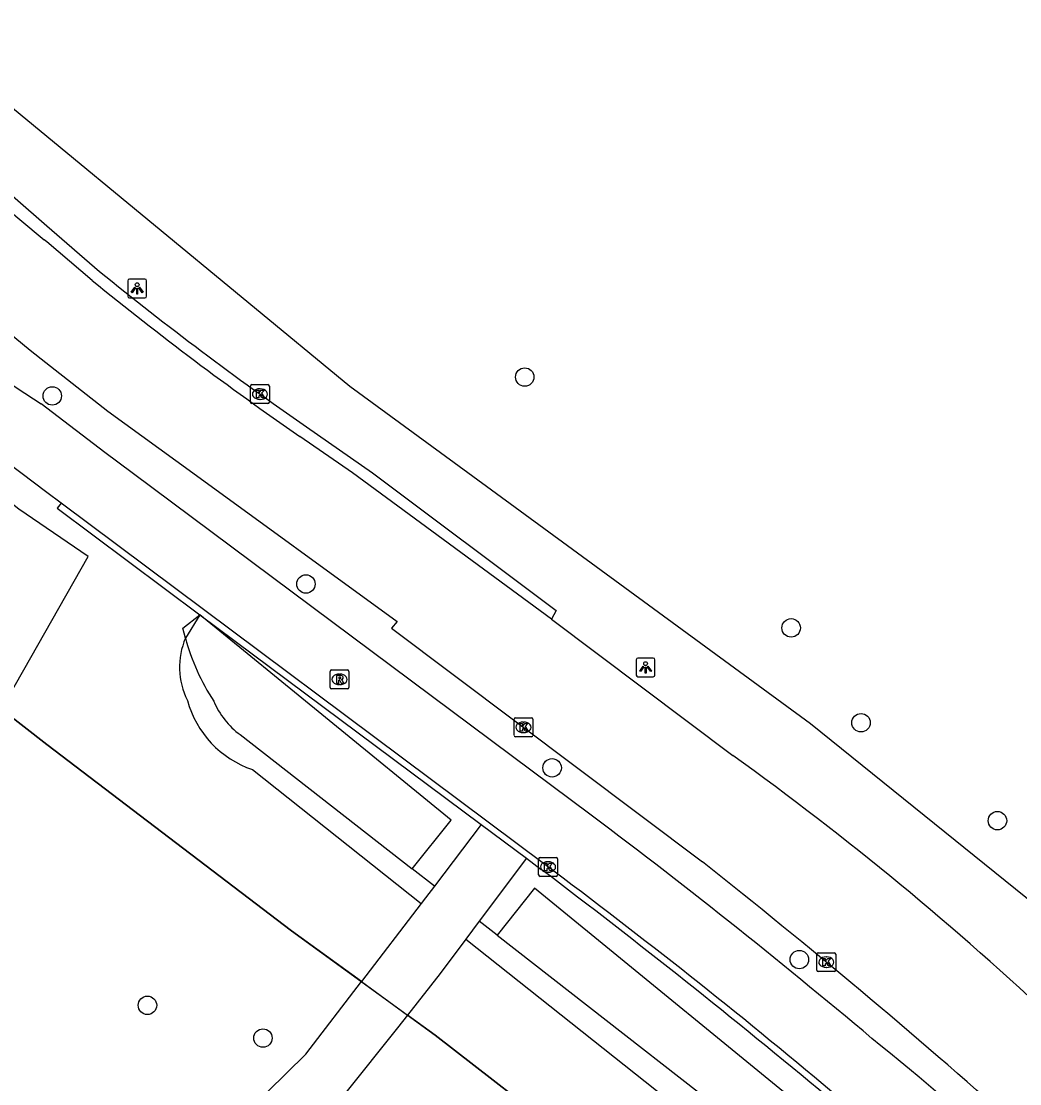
# Model space of a CAD drawing. Extents: x 160732 to 162105, y 387428 to 388479.
# Drawn here: x 161998.6 to 162051.6, y 388217.6 to 388274 of the extents above; entities that cross this region are included whole.
import ezdxf

# ---------------------------------------------------------------- set-up
doc = ezdxf.new("R2010")
doc.units = 0
for name, color, linetype in [('IMGEO_Berm_groen', 7, 'Continuous'), ('IMGEO_Boom', 7, 'Continuous'), ('IMGEO_Fietspad_gesloten', 7, 'Continuous'), ('IMGEO_Hek', 7, 'Continuous'), ('IMGEO_Kolk', 7, 'Continuous'), ('IMGEO_Lichtpunt', 7, 'Continuous'), ('IMGEO_Rijbaan_lokaal_open', 7, 'Continuous'), ('IMGEO_Rijbaan_regionaal_gesloten', 7, 'Continuous'), ('IMGEO_Rioolput', 7, 'Continuous'), ('IMGEO_Voetpad_open', 7, 'Continuous')]:
    doc.layers.add(name, color=color, linetype=linetype)

msp = doc.modelspace()

# ---------------------------------------------------------------- linework, layer by layer
at = {"layer": 'IMGEO_Berm_groen'}
for points in [[(162056.309, 388223.945), (162040.502, 388236.681), (162022.332, 388250), (162016.063, 388254.585), (162000, 388267.848), (161995.435, 388271.606), (161988.986, 388277.717), (161983.108, 388283.702), (161979.685, 388287.532), (161976.185, 388292.378), (161972.465, 388298.545), (161969.356, 388304.573), (161966.843, 388310.488), (161965.079, 388316.925), (161961.78, 388336.847), (161960.775, 388357.72)], [(161997.585, 388237.474), (162002.183, 388245.57), (161998.516, 388248.084), (161996.206, 388249.903), (161994.116, 388251.548), (161993.346, 388252.162), (161992.24, 388253.07)], [(162007.346, 388241.237), (162007.216, 388241.756), (162008.103, 388242.469)], [(162008.103, 388242.469), (162007.346, 388241.237)], [(162019.374, 388228.994), (162021.434, 388231.579), (162008.103, 388242.469)], [(162016.686, 388223.008), (162012.967, 388225.713), (162000, 388235.585), (161997.585, 388237.474)], [(162010.254, 388236.113), (162019.374, 388228.994)], [(162010.903, 388234.26), (162019.854, 388227.148)], [(162020.556, 388228.072), (162019.374, 388228.994)], [(162042.082, 388214.71), (162025.855, 388227.967), (162023.882, 388225.475)], [(162023.882, 388225.475), (162022.931, 388226.217)], [(162022.22, 388225.268), (162039.613, 388211.448), (162050.864, 388200.832), (162055.823, 388195.265), (162056.32, 388194.51)], [(162023.882, 388225.475), (162040.339, 388212.629), (162047.039, 388206.644), (162053.61, 388200.519), (162056.153, 388196.901)], [(162047.858, 388098.747), (162062.635, 388098.173), (162068.364, 388141.857), (162069.053, 388147.996), (162069.075, 388152.355), (162068.622, 388158.083), (162067.859, 388161.905), (162066.509, 388166.309), (162064.225, 388171.852), (162059.903, 388180.667), (162056.288, 388186.422), (162052.855, 388191.225), (162049.334, 388195.595), (162045.084, 388200.011), (162036.003, 388207.923), (162027.938, 388214.475), (162020.598, 388220.164), (162019.123, 388221.236)]]:
    msp.add_lwpolyline(points, dxfattribs=at)
for centre, radius, start, end in [((162011.014, 388239.698), 3.977, 157.232, 206.3392), ((162018.939, 388244.423), 12.023, 195.368, 212.9496), ((162012.634, 388239.349), 5.375, 195.2704, 251.2096), ((162012.724, 388239.513), 4.203, 202.8088, 234.004)]:
    msp.add_arc(centre, radius, start, end, dxfattribs=at)
at = {"layer": 'IMGEO_Boom'}
for centre in [(162025.346, 388255.085), (162000.281, 388254.085), (162013.737, 388244.106), (162039.477, 388241.779), (162043.183, 388236.743), (162026.798, 388234.353), (162050.42, 388231.549), (162039.912, 388224.18), (162005.333, 388221.753), (162011.458, 388220.016)]:
    msp.add_circle(centre, 0.489, dxfattribs=at)
at = {"layer": 'IMGEO_Fietspad_gesloten'}
for points in [[(162000.753, 388248.393), (162000, 388248.961), (161998.622, 388250), (161993.071, 388254.177)], [(162028.876, 388231.841), (162004.525, 388250), (162003.069, 388251.086), (162000, 388253.428), (161999.692, 388253.663)]]:
    msp.add_lwpolyline(points, dxfattribs=at)
for centre, radius, start, end in [((162056.84, 388342.066), 105.266, 185.21478, 237.11908), ((161816.621, 387949.758), 353.02, 49.85256, 53.04016), ((161971.866, 388129.203), 115.798, 30.61987, 51.32168)]:
    msp.add_arc(centre, radius, start, end, dxfattribs=at)
at = {"layer": 'IMGEO_Hek'}
msp.add_lwpolyline([(161937.257, 388360.112), (161938.298, 388337.268), (161939.033, 388325.572), (161939.644, 388319.401), (161940.511, 388314.808), (161941.647, 388309.911), (161945.146, 388298.931), (161948.732, 388290.149), (161949.967, 388287.616), (161954.731, 388279.426), (161957.052, 388275.884), (161959.96, 388271.989), (161968.197, 388262.741), (161976.81, 388254.182), (161981.577, 388250), (161997.585, 388237.474), (162000, 388235.585), (162012.967, 388225.713), (162020.598, 388220.164), (162027.938, 388214.475)], dxfattribs=at)
at = {"layer": 'IMGEO_Kolk'}
for p, q in [((162010.798, 388253.756), (162010.798, 388254.608)), ((162010.873, 388254.682), (162011.725, 388254.682)), ((162011.286, 388254.462), (162011.311, 388254.462)), ((162011.799, 388254.608), (162011.799, 388253.756)), ((162011.309, 388253.902), (162011.284, 388253.902)), ((162011.725, 388253.682), (162010.873, 388253.682)), ((162024.777, 388236.077), (162024.777, 388236.929)), ((162024.852, 388237.003), (162025.704, 388237.003)), ((162025.778, 388236.929), (162025.778, 388236.077)), ((162025.265, 388236.783), (162025.29, 388236.783)), ((162025.704, 388236.003), (162024.852, 388236.003)), ((162025.288, 388236.223), (162025.263, 388236.223)), ((162026.156, 388229.594), (162027.008, 388229.594)), ((162026.081, 388228.668), (162026.081, 388229.52)), ((162026.569, 388229.374), (162026.594, 388229.374)), ((162027.082, 388229.52), (162027.082, 388228.668)), ((162027.008, 388228.594), (162026.156, 388228.594)), ((162026.592, 388228.814), (162026.567, 388228.814)), ((162040.916, 388224.545), (162041.768, 388224.545)), ((162040.841, 388223.619), (162040.841, 388224.471)), ((162041.329, 388224.325), (162041.354, 388224.325)), ((162041.842, 388224.471), (162041.842, 388223.619)), ((162041.768, 388223.545), (162040.916, 388223.545)), ((162041.352, 388223.765), (162041.327, 388223.765))]:
    msp.add_line(p, q, dxfattribs=at)
for points in [[(162010.798, 388253.756), (162010.798, 388254.608)], [(162010.873, 388254.682), (162011.725, 388254.682)], [(162011.799, 388254.608), (162011.799, 388253.756)], [(162011.119, 388254.382), (162011.242, 388254.382), (162011.242, 388254.231), (162011.372, 388254.382), (162011.536, 388254.382), (162011.39, 388254.231), (162011.543, 388253.982), (162011.391, 388253.982), (162011.306, 388254.146), (162011.242, 388254.079), (162011.242, 388253.982), (162011.119, 388253.982), (162011.119, 388254.382)], [(162011.725, 388253.682), (162010.873, 388253.682)], [(162024.777, 388236.077), (162024.777, 388236.929)], [(162024.852, 388237.003), (162025.704, 388237.003)], [(162025.778, 388236.929), (162025.778, 388236.077)], [(162025.098, 388236.703), (162025.221, 388236.703), (162025.221, 388236.552), (162025.351, 388236.703), (162025.515, 388236.703), (162025.369, 388236.552), (162025.522, 388236.303), (162025.37, 388236.303), (162025.285, 388236.467), (162025.221, 388236.4), (162025.221, 388236.303), (162025.098, 388236.303), (162025.098, 388236.703)], [(162025.704, 388236.003), (162024.852, 388236.003)], [(162026.156, 388229.594), (162027.008, 388229.594)], [(162026.081, 388228.668), (162026.081, 388229.52)], [(162026.402, 388229.294), (162026.525, 388229.294), (162026.525, 388229.143), (162026.655, 388229.294), (162026.819, 388229.294), (162026.673, 388229.143), (162026.826, 388228.894), (162026.674, 388228.894), (162026.589, 388229.058), (162026.525, 388228.991), (162026.525, 388228.894), (162026.402, 388228.894), (162026.402, 388229.294)], [(162027.082, 388229.52), (162027.082, 388228.668)], [(162027.008, 388228.594), (162026.156, 388228.594)], [(162040.916, 388224.545), (162041.768, 388224.545)], [(162040.841, 388223.619), (162040.841, 388224.471)], [(162041.162, 388224.245), (162041.285, 388224.245), (162041.285, 388224.094), (162041.415, 388224.245), (162041.579, 388224.245), (162041.433, 388224.094), (162041.586, 388223.845), (162041.434, 388223.845), (162041.349, 388224.009), (162041.285, 388223.942), (162041.285, 388223.845), (162041.162, 388223.845), (162041.162, 388224.245)], [(162041.842, 388224.471), (162041.842, 388223.619)], [(162041.768, 388223.545), (162040.916, 388223.545)]]:
    msp.add_lwpolyline(points, dxfattribs=at)
for centre, start, end in [((162010.875, 388254.606), 91.552, 178.448), ((162010.875, 388254.606), 91.552, 178.448), ((162011.723, 388254.606), 1.552, 88.448), ((162011.723, 388254.606), 1.552, 88.448), ((162010.875, 388253.758), 181.552, 268.448), ((162010.875, 388253.758), 181.552, 268.448), ((162011.723, 388253.758), 271.552, 358.448), ((162011.723, 388253.758), 271.552, 358.448), ((162024.854, 388236.927), 91.552, 178.448), ((162024.854, 388236.927), 91.552, 178.448), ((162025.702, 388236.927), 1.552, 88.448), ((162025.702, 388236.927), 1.552, 88.448), ((162024.854, 388236.079), 181.552, 268.448), ((162024.854, 388236.079), 181.552, 268.448), ((162025.702, 388236.079), 271.552, 358.448), ((162025.702, 388236.079), 271.552, 358.448), ((162026.158, 388229.518), 91.552, 178.448), ((162026.158, 388229.518), 91.552, 178.448), ((162027.006, 388229.518), 1.552, 88.448), ((162027.006, 388229.518), 1.552, 88.448), ((162026.158, 388228.67), 181.552, 268.448), ((162026.158, 388228.67), 181.552, 268.448), ((162027.006, 388228.67), 271.552, 358.448), ((162027.006, 388228.67), 271.552, 358.448), ((162040.918, 388224.469), 91.552, 178.448), ((162040.918, 388224.469), 91.552, 178.448), ((162041.766, 388224.469), 1.552, 88.448), ((162041.766, 388224.469), 1.552, 88.448), ((162040.918, 388223.621), 181.552, 268.448), ((162040.918, 388223.621), 181.552, 268.448), ((162041.766, 388223.621), 271.552, 358.448), ((162041.766, 388223.621), 271.552, 358.448)]:
    msp.add_arc(centre, 0.0765, start, end, dxfattribs=at)
for centre, major_axis, ratio, start_param, end_param in [((162011.285, 388254.182), (-0.387, 0.002), 0.722429, 4.712389, 7.853982), ((162011.31, 388254.182), (-0.39, 0.002), 0.717154, 1.570796, 4.712389), ((162025.264, 388236.503), (-0.387, 0.002), 0.722429, 4.712389, 7.853982), ((162025.289, 388236.503), (-0.39, 0.002), 0.717154, 1.570796, 4.712389), ((162026.568, 388229.094), (-0.387, 0.002), 0.722429, 4.712389, 7.853982), ((162026.593, 388229.094), (-0.39, 0.002), 0.717154, 1.570796, 4.712389), ((162041.328, 388224.045), (-0.387, 0.002), 0.722429, 4.712389, 7.853982), ((162041.353, 388224.045), (-0.39, 0.002), 0.717154, 1.570796, 4.712389)]:
    msp.add_ellipse(centre, major_axis=major_axis, ratio=ratio, start_param=start_param, end_param=end_param, dxfattribs=at)
at = {"layer": 'IMGEO_Lichtpunt'}
for p, q in [((162004.288, 388260.188), (162004.288, 388259.381)), ((162004.288, 388260.188), (162004.288, 388259.381)), ((162005.19, 388260.283), (162004.382, 388260.283)), ((162005.19, 388260.283), (162004.382, 388260.283)), ((162005.284, 388259.381), (162005.284, 388260.188)), ((162005.284, 388259.381), (162005.284, 388260.188)), ((162004.382, 388259.287), (162005.19, 388259.287)), ((162004.382, 388259.287), (162005.19, 388259.287)), ((162031.256, 388240.082), (162031.256, 388239.275)), ((162031.256, 388240.082), (162031.256, 388239.275)), ((162032.158, 388240.177), (162031.35, 388240.177)), ((162032.158, 388240.177), (162031.35, 388240.177)), ((162032.252, 388239.275), (162032.252, 388240.082)), ((162032.252, 388239.275), (162032.252, 388240.082)), ((162031.35, 388239.181), (162032.158, 388239.181)), ((162031.35, 388239.181), (162032.158, 388239.181))]:
    msp.add_line(p, q, dxfattribs=at)
for points in [[(162004.662, 388259.852), (162004.701, 388259.824), (162004.513, 388259.562), (162004.475, 388259.589), (162004.662, 388259.852)], [(162004.764, 388259.804), (162004.811, 388259.804), (162004.811, 388259.482), (162004.764, 388259.482), (162004.764, 388259.804)], [(162004.874, 388259.824), (162004.912, 388259.851), (162005.099, 388259.589), (162005.06, 388259.561), (162004.874, 388259.824)], [(162031.63, 388239.746), (162031.669, 388239.718), (162031.481, 388239.456), (162031.443, 388239.483), (162031.63, 388239.746)], [(162031.842, 388239.718), (162031.88, 388239.745), (162032.067, 388239.483), (162032.028, 388239.455), (162031.842, 388239.718)], [(162031.732, 388239.698), (162031.779, 388239.698), (162031.779, 388239.376), (162031.732, 388239.376), (162031.732, 388239.698)]]:
    msp.add_lwpolyline(points, dxfattribs=at)
for centre in [(162004.787, 388259.986), (162031.755, 388239.88)]:
    msp.add_circle(centre, 0.0994, dxfattribs=at)
for centre, start, end in [((162004.382, 388260.188), 90, 180), ((162004.382, 388260.188), 90, 180), ((162005.19, 388260.188), 0, 90), ((162005.19, 388260.188), 0, 90), ((162004.382, 388259.381), 180, 270), ((162004.382, 388259.381), 180, 270), ((162005.19, 388259.381), 270, 0), ((162005.19, 388259.381), 270, 360), ((162031.35, 388240.082), 90, 180), ((162031.35, 388240.082), 90, 180), ((162032.158, 388240.082), 0, 90), ((162032.158, 388240.082), 0, 90), ((162031.35, 388239.275), 180, 270), ((162031.35, 388239.275), 180, 270), ((162032.158, 388239.275), 270, 0), ((162032.158, 388239.275), 270, 360)]:
    msp.add_arc(centre, 0.0946, start, end, dxfattribs=at)
at = {"layer": 'IMGEO_Rijbaan_lokaal_open'}
for points in [[(161991.579, 388270.445), (162000, 388263.115), (162002.788, 388260.688)], [(162013.766, 388252.442), (162017.27, 388250), (162027.005, 388242.7), (162026.767, 388242.246)], [(162000.753, 388248.393), (162000.551, 388248.125), (162008.103, 388242.469)], [(162026.408, 388229.225), (162000.753, 388248.393)], [(162008.103, 388242.469), (162023.034, 388231.342)], [(162023.034, 388231.342), (162025.431, 388229.556)], [(162025.431, 388229.556), (162026.222, 388228.966)]]:
    msp.add_lwpolyline(points, dxfattribs=at)
for centre, radius, start, end in [((162117.101, 388401.444), 181.328, 230.91865, 235.25809), ((161827.639, 387962.559), 332.596, 49.95158, 53.29977), ((161780.014, 387903.643), 407.987, 50.15728, 52.88114)]:
    msp.add_arc(centre, radius, start, end, dxfattribs=at)
at = {"layer": 'IMGEO_Rijbaan_regionaal_gesloten'}
for points in [[(162002.397, 388260.207), (162000, 388262.252), (161999.861, 388262.367)], [(161999.942, 388255.849), (162003.231, 388253.282), (162007.74, 388250), (162018.572, 388242.116), (162018.273, 388241.765), (162034.776, 388229.363)], [(162026.767, 388242.246), (162016.212, 388250), (162013.413, 388251.933)], [(162026.767, 388242.246), (162036.383, 388235.014)]]:
    msp.add_lwpolyline(points, dxfattribs=at)
for centre, radius, start, end in [((162130.602, 388420.083), 209.868, 222.24493, 231.49521), ((162105.826, 388390.929), 166.604, 224.28965, 230.50353), ((162117.474, 388401.95), 182.576, 230.92789, 235.25247), ((161936.596, 388096.475), 170.735, 46.72184, 54.23556), ((161792.354, 387923.457), 390.316, 48.42984, 51.60411)]:
    msp.add_arc(centre, radius, start, end, dxfattribs=at)
at = {"layer": 'IMGEO_Rioolput'}
for p, q in [((162015.021, 388238.62), (162015.021, 388239.472)), ((162015.096, 388239.546), (162015.948, 388239.546)), ((162015.509, 388239.326), (162015.534, 388239.326)), ((162016.022, 388239.472), (162016.022, 388238.62)), ((162015.532, 388238.766), (162015.507, 388238.766)), ((162015.948, 388238.546), (162015.096, 388238.546))]:
    msp.add_line(p, q, dxfattribs=at)
for points in [[(162015.021, 388238.62), (162015.021, 388239.472)], [(162015.096, 388239.546), (162015.948, 388239.546)], [(162015.61, 388239.244), (162015.358, 388239.246), (162015.358, 388238.846)], [(162016.022, 388239.472), (162016.022, 388238.62)], [(162015.358, 388238.846), (162015.482, 388238.846), (162015.482, 388239.008), (162015.493, 388239.008)], [(162015.536, 388239.165), (162015.482, 388239.165), (162015.482, 388239.084)], [(162015.482, 388239.084), (162015.534, 388239.084)], [(162015.54, 388238.979), (162015.611, 388238.846), (162015.751, 388238.846), (162015.686, 388238.972)], [(162015.948, 388238.546), (162015.096, 388238.546)]]:
    msp.add_lwpolyline(points, dxfattribs=at)
for centre, radius, start, end in [((162015.098, 388239.47), 0.0765, 91.552, 178.448), ((162015.098, 388239.47), 0.0765, 91.552, 178.448), ((162015.609, 388239.134), 0.109, 350.3612, 89.416), ((162015.946, 388239.47), 0.0765, 1.552, 88.448), ((162015.946, 388239.47), 0.0765, 1.552, 88.448), ((162015.098, 388238.622), 0.0765, 181.552, 268.448), ((162015.098, 388238.622), 0.0765, 181.552, 268.448), ((162015.492, 388238.955), 0.0533, 26.0293, 88.6989), ((162015.518, 388239.273), 0.19, 274.7715, 282.9687), ((162015.542, 388239.069), 0.0964, 77.0061, 93.1865), ((162015.556, 388239.126), 0.0378, 276.6634, 79.6772), ((162015.607, 388239.134), 0.112, 277.5842, 350.9817), ((162015.591, 388238.919), 0.108, 29.5134, 73.7905), ((162015.946, 388238.622), 0.0765, 271.552, 358.448), ((162015.946, 388238.622), 0.0765, 271.552, 358.448)]:
    msp.add_arc(centre, radius, start, end, dxfattribs=at)
for centre, major_axis, ratio, start_param, end_param in [((162015.508, 388239.046), (-0.387, 0.002), 0.722429, 4.712389, 7.853982), ((162015.533, 388239.046), (-0.39, 0.002), 0.717154, 1.570796, 4.712389)]:
    msp.add_ellipse(centre, major_axis=major_axis, ratio=ratio, start_param=start_param, end_param=end_param, dxfattribs=at)
at = {"layer": 'IMGEO_Voetpad_open'}
for points in [[(162023.034, 388231.342), (162020.556, 388228.072)], [(162025.431, 388229.556), (162022.931, 388226.217)], [(162020.556, 388228.072), (162020.083, 388227.448), (162019.854, 388227.148)], [(162019.854, 388227.148), (162016.686, 388223.008)], [(162022.931, 388226.217), (162022.22, 388225.268)], [(162022.22, 388225.268), (162020.854, 388223.443), (162019.123, 388221.236)], [(162019.123, 388221.236), (162018.591, 388220.558), (162015.778, 388217.032), (162013.651, 388214.841), (162008.728, 388210.057), (162006.641, 388212.189), (162013.737, 388219.153), (162016.686, 388223.008)], [(162016.686, 388223.008), (162019.123, 388221.236)]]:
    msp.add_lwpolyline(points, dxfattribs=at)

doc.saveas('drawing.dxf')
